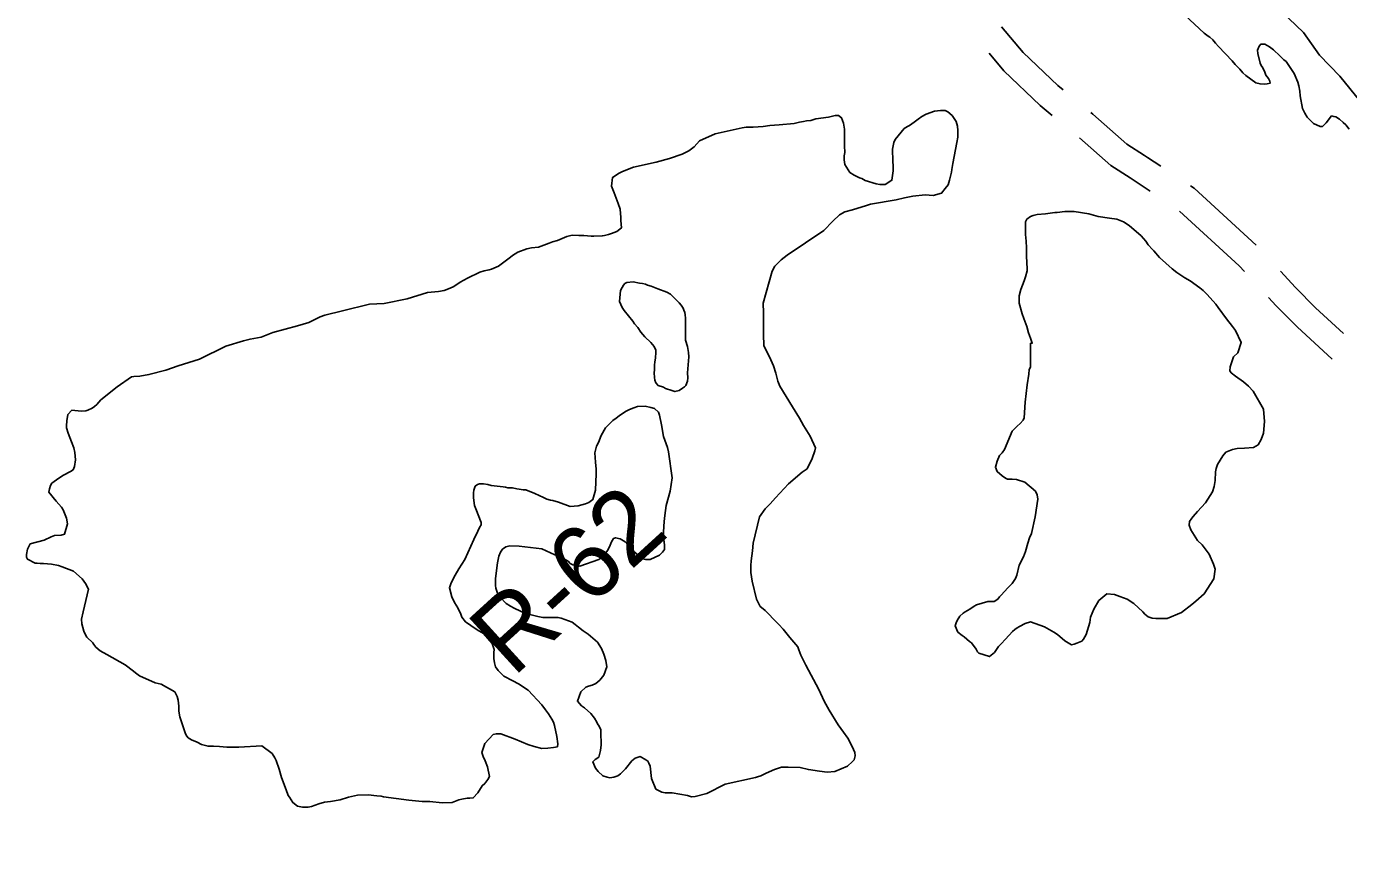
# Model space of a CAD drawing. Extents: x 3146026 to 3183936, y 897894 to 923344.
# Drawn here: x 3168209 to 3169699, y 913917 to 914868 of the extents above; entities that cross this region are included whole.
import ezdxf

# ---------------------------------------------------------------- set-up
doc = ezdxf.new("R2010")
doc.units = 0
for name, color, linetype in [('V-RIVR-EDGE', 7, 'Continuous'), ('V-RIVR-RANG-IDEN', 7, 'Continuous'), ('V-ROAD-CNTR', 7, 'Continuous'), ('V-SITE-VEGE', 7, 'Continuous')]:
    doc.layers.add(name, color=color, linetype=linetype)

msp = doc.modelspace()

# ---------------------------------------------------------------- linework, layer by layer
at = {"layer": 'V-RIVR-EDGE'}
msp.add_lwpolyline([(3169615.7, 914892.5), (3169648.5, 914861.1), (3169666.7, 914835.3), (3169689.7, 914811.8), (3169723.3, 914770.1), (3169778.7, 914728.3), (3169829.3, 914676.6), (3169864.6, 914647.2), (3169889.1, 914636.4), (3169914.5, 914620.1), (3169935, 914594.7), (3169971.4, 914552.5), (3170036.7, 914482.2), (3170112.6, 914413.4), (3170200.9, 914326.3), (3170272.5, 914253.2), (3170350.8, 914189.5), (3170416.9, 914133.8), (3170488.1, 914061.5), (3170572.4, 913975.6), (3170668.2, 913886.5)], dxfattribs=at)
at = {"layer": 'V-ROAD-CNTR'}
for points in [[(3169377.9, 914796.2), (3169371.9, 914801.1), (3169332.8, 914838.4), (3169308.1, 914867.6)], [(3169365.4, 914767.6), (3169352, 914778.6), (3169310.9, 914817.8), (3169294.2, 914837.6)], [(3169488, 914710.2), (3169472.9, 914720.1), (3169469.3, 914722.4), (3169449.4, 914735.2), (3169411.1, 914768.9), (3169408.8, 914770.8)], [(3169475.9, 914682.2), (3169456.5, 914695), (3169453.1, 914697.2), (3169431.3, 914711.2), (3169396.1, 914742.1)], [(3169595.4, 914621.1), (3169525.4, 914685.4), (3169521.3, 914688.1)], [(3169582.1, 914591.6), (3169576.2, 914598), (3169509, 914659.7)], [(3169693.9, 914521.6), (3169662.3, 914550.6), (3169639.7, 914573.5), (3169622.8, 914591.9)], [(3169681.1, 914492.7), (3169641.5, 914529), (3169618, 914552.8), (3169609.3, 914562.2)]]:
    msp.add_lwpolyline(points, dxfattribs=at)
at = {"layer": 'V-SITE-VEGE'}
for points in [[(3169493.3, 914901), (3169536.7, 914860.4), (3169541, 914856.9), (3169543, 914855.8), (3169546.5, 914852.7), (3169549.6, 914849.1), (3169552.8, 914845.2), (3169568.4, 914828.9), (3169571.5, 914825), (3169577, 914819.5), (3169580.2, 914815.6), (3169583.7, 914812.5), (3169595, 914804.3), (3169599.7, 914803.1), (3169604.4, 914802.7), (3169607.5, 914803.1), (3169611, 914803.9), (3169610.6, 914806.3), (3169609.1, 914809), (3169606.3, 914812.9), (3169605.2, 914816.4), (3169602.8, 914821.1), (3169600.8, 914823.8), (3169599.7, 914826.6), (3169597.3, 914837.5), (3169596.9, 914841), (3169598.5, 914845.7), (3169600.4, 914847.7), (3169605.1, 914847.7), (3169610.2, 914844.9), (3169614.9, 914841.4), (3169621.9, 914834.8), (3169626.6, 914830.1), (3169629, 914828.2), (3169638, 914814.9), (3169642.3, 914805.2), (3169643.5, 914800.9), (3169644.6, 914795), (3169645, 914789.5), (3169647.4, 914775.5), (3169650.2, 914770), (3169652.9, 914765.7), (3169655.3, 914763), (3169659.9, 914758.3), (3169667.4, 914755.2), (3169670.1, 914755.2), (3169674, 914759.1), (3169680.3, 914766.9), (3169683, 914766.5), (3169684.9, 914765.8), (3169689.2, 914763.4), (3169693.5, 914759.5), (3169696.3, 914756.8), (3169700.2, 914752.1)], [(3169085.2, 914418), (3169080.5, 914426.2), (3169072.7, 914439.1), (3169058.2, 914462.1), (3169056.3, 914467.9), (3169053.9, 914476.9), (3169051.1, 914485.1), (3169048.4, 914492.1), (3169040.2, 914508.2), (3169039.8, 914520.7), (3169040.1, 914528.9), (3169040.1, 914544.9), (3169039.7, 914555.8), (3169049.8, 914591.8), (3169052.9, 914597.6), (3169059.9, 914604.7), (3169066.6, 914609.8), (3169107.9, 914637.6), (3169118.1, 914648.2), (3169125.5, 914655.6), (3169131.7, 914658.7), (3169140.3, 914661.1), (3169155.9, 914665.8), (3169160.6, 914667.4), (3169189.5, 914672.5), (3169198.9, 914674.5), (3169208.3, 914676.4), (3169222.3, 914678), (3169231.3, 914677.3), (3169240.7, 914680), (3169244.6, 914685.1), (3169248.1, 914689.4), (3169249.6, 914694.5), (3169252, 914703.5), (3169252.4, 914706.6), (3169253.5, 914713.2), (3169257.8, 914737.1), (3169258.9, 914742.9), (3169258.9, 914750.4), (3169258.5, 914755.4), (3169257.3, 914760.5), (3169252.6, 914767.5), (3169247.9, 914771.4), (3169244.8, 914773), (3169239.3, 914773), (3169232.7, 914772.2), (3169223.3, 914769.1), (3169218.6, 914766.3), (3169214.4, 914763.2), (3169209.7, 914760), (3169204.6, 914756.1), (3169202.3, 914755), (3169198.4, 914752.6), (3169188.2, 914740.5), (3169186.7, 914737), (3169185.5, 914729.5), (3169185.5, 914724.4), (3169185.9, 914721.3), (3169186.3, 914704.9), (3169184.8, 914694.4), (3169177, 914689.7), (3169171.1, 914689.7), (3169166.8, 914690.4), (3169154.7, 914694.3)], [(3169154.7, 914694.3), (3169150.8, 914696.3), (3169148.1, 914697), (3169146.1, 914698.2), (3169142.2, 914700.2), (3169137.1, 914703.3), (3169131.6, 914712.2), (3169130.8, 914717.3), (3169130.8, 914722), (3169131.6, 914725.9), (3169131.2, 914733.3), (3169131.2, 914752.1), (3169130, 914758.7), (3169129.2, 914761.9), (3169128, 914765), (3169124.5, 914767.3), (3169120.6, 914767.3), (3169113.2, 914765.7), (3169099.1, 914763.8), (3169093.3, 914761.8), (3169088.6, 914761.4), (3169085, 914760.6), (3169080.4, 914759.8), (3169074.5, 914758.6), (3169057.7, 914757), (3169047.2, 914756.2), (3169039.7, 914755.1), (3169028.4, 914754.3), (3169020.6, 914754.2), (3169015.9, 914753.5), (3168985.4, 914746.8), (3168967.9, 914738.9), (3168962, 914732.3), (3168955.8, 914727.6), (3168948.4, 914723.7), (3168933.9, 914718.9), (3168919.1, 914715), (3168893.3, 914709.1), (3168881.2, 914704.4), (3168877.3, 914702.4), (3168869.9, 914697.7), (3168868.7, 914687.6), (3168871.5, 914680.2), (3168876.2, 914668.4), (3168878.5, 914661.8), (3168879, 914652.4), (3168879, 914648.9), (3168879.8, 914640.7), (3168874.7, 914636.8), (3168868.8, 914634.4), (3168865.3, 914633.3), (3168860.6, 914632.1), (3168858.3, 914631.7), (3168848.9, 914631.3), (3168845.8, 914631.3), (3168837.6, 914632), (3168831.7, 914632), (3168824.3, 914632.4), (3168818.4, 914631.2), (3168807.9, 914626.5), (3168802, 914624.9), (3168798.5, 914623.4), (3168786.4, 914619.1), (3168778.6, 914618.3), (3168773.1, 914617.1), (3168763, 914613.5), (3168757.1, 914609.6), (3168754.8, 914607.7), (3168741.1, 914597.5), (3168733.3, 914594), (3168730.6, 914593.6), (3168725.1, 914592.4), (3168720.1, 914590.8), (3168706.4, 914584.2), (3168698.2, 914579.4), (3168690.8, 914574.7), (3168686.9, 914572.8), (3168680.2, 914570), (3168673.6, 914568.9), (3168661.1, 914567.7), (3168638.5, 914560.6), (3168612.3, 914555.5), (3168595.9, 914554.7), (3168565.4, 914547.2), (3168545.5, 914542.5), (3168540.4, 914540.5), (3168527.5, 914534.2), (3168514.7, 914530.3), (3168486.9, 914522.8), (3168473.7, 914517.7), (3168461.2, 914515.4), (3168453.7, 914513.4), (3168433.8, 914507.5), (3168404.2, 914492.6), (3168380.3, 914485.1), (3168366.3, 914480.4), (3168347.2, 914475.3), (3168337, 914473.7), (3168330.4, 914473.3), (3168327.6, 914472.9), (3168311.6, 914461.6)], [(3169548.9, 914255.9), (3169547.3, 914261.7), (3169542.2, 914272.7), (3169534.4, 914283.2), (3169529.3, 914288.3), (3169521.8, 914300.4), (3169519.9, 914305.4), (3169520.3, 914309.7), (3169522.6, 914313.6), (3169524.2, 914315.2), (3169529.2, 914321.1), (3169538.2, 914330.9), (3169546, 914343), (3169547.9, 914349.2), (3169549.1, 914355.9), (3169549.5, 914365.6), (3169550.2, 914369.6), (3169551.8, 914373.9), (3169557.6, 914383.6), (3169561.1, 914387.9), (3169568.6, 914390.7), (3169574, 914391.9), (3169582.2, 914392.3), (3169592.4, 914393.1), (3169597.5, 914396.2), (3169601, 914402.1), (3169603.7, 914409.1), (3169604.8, 914422.4), (3169603.7, 914436.5), (3169591.9, 914456.8), (3169586.8, 914462.2), (3169580.9, 914467.3), (3169571.9, 914473.5), (3169567.2, 914477.4), (3169565.7, 914479.4), (3169566.1, 914484.1), (3169569.9, 914495.4), (3169574.6, 914499.7), (3169578.5, 914511.4), (3169571.9, 914525.1), (3169568.7, 914529.4), (3169561.7, 914538), (3169552.3, 914550.8), (3169549.9, 914554.7), (3169540.1, 914565.7), (3169535.4, 914570.3), (3169531.9, 914573.1), (3169521, 914580.9), (3169514.7, 914584.4), (3169505.7, 914590.6), (3169500.6, 914594.5), (3169486.5, 914607.4), (3169479.9, 914614.8), (3169478.3, 914616.3), (3169473.6, 914621.8), (3169470.9, 914625.7), (3169465.8, 914631.6), (3169452.1, 914643.6), (3169445.8, 914647.5), (3169438.4, 914650.7), (3169429.8, 914651.8), (3169417.3, 914653.7), (3169406.8, 914656.5), (3169390, 914659.2), (3169379.8, 914659.2), (3169370.8, 914658), (3169368.5, 914658), (3169357.9, 914656.4), (3169348.5, 914656), (3169343.9, 914654.8), (3169341.1, 914653.6), (3169336.8, 914650.5), (3169335.3, 914647.4), (3169335.3, 914633.3), (3169336.1, 914625.9), (3169336.5, 914618.4), (3169336.5, 914608.7), (3169337.3, 914594.6), (3169337.3, 914592.3), (3169335.4, 914585.6), (3169333.8, 914580.9), (3169329.9, 914571.2), (3169328, 914564.1), (3169328, 914555.9), (3169331.5, 914543.8), (3169333.5, 914538.7), (3169336.7, 914529.4), (3169338.6, 914522.3), (3169341, 914516.5), (3169342.9, 914510.6), (3169341, 914510.6), (3169341, 914483.7)], [(3169341, 914483.7), (3169339.5, 914480.9), (3169339.1, 914475.9), (3169337.2, 914463.7), (3169334.8, 914444.2), (3169333.7, 914426.6), (3169332.5, 914423.9), (3169329.4, 914420), (3169325.9, 914417.2), (3169320.4, 914411.4), (3169311.5, 914391), (3169308.8, 914387.1), (3169306, 914384), (3169303.3, 914377.7), (3169301.4, 914371.1), (3169303.3, 914366), (3169308.8, 914361.3), (3169312.7, 914358.6), (3169315.1, 914357.4), (3169320.2, 914357.4), (3169325.2, 914357.1), (3169334.6, 914353.9), (3169346.7, 914343.8), (3169348.3, 914339.9), (3169349.1, 914334.8), (3169346, 914314.9), (3169342.1, 914296.1), (3169339.8, 914291.1), (3169337.9, 914285.2), (3169335.1, 914275.8), (3169333.2, 914270), (3169328.1, 914260.6), (3169325.4, 914249.2), (3169323.9, 914245.3), (3169320.4, 914239.8), (3169315.3, 914234.8), (3169307.9, 914226.5), (3169305.9, 914224.6), (3169304, 914222.2), (3169300.1, 914219.5), (3169293, 914219.5), (3169280.2, 914215.9), (3169277.4, 914214.4), (3169272.7, 914210.9), (3169267.3, 914207.7), (3169264.9, 914206.2), (3169261.4, 914203), (3169258.3, 914197.9), (3169257.1, 914195.6), (3169256, 914192.1), (3169259.1, 914185), (3169263.8, 914181.1), (3169266.2, 914179.6), (3169272, 914174.5), (3169274.4, 914173), (3169279.8, 914165.9), (3169281, 914162.8), (3169282.6, 914161.3), (3169294.7, 914157.4), (3169300.2, 914162.1), (3169302.5, 914165.2), (3169304.8, 914168.7), (3169308, 914171.8), (3169312.6, 914176.9), (3169320.8, 914185.5), (3169323.2, 914187.9), (3169325.9, 914189.8), (3169328.6, 914191.4), (3169334.9, 914194.6), (3169341.1, 914196.5), (3169356.8, 914191.1), (3169367.3, 914184.8), (3169371.2, 914182.1), (3169379.5, 914175.1), (3169387.3, 914170.8), (3169390, 914171.2), (3169393.1, 914172.4), (3169398.6, 914174.7), (3169400.6, 914177.1), (3169403.7, 914182.2), (3169407.9, 914195.9), (3169408.7, 914201.7), (3169412.2, 914210.7), (3169418.1, 914220.5), (3169427, 914228.3), (3169435.6, 914227.2), (3169441.5, 914225.2), (3169449.7, 914222.1), (3169457.5, 914217.4), (3169467.7, 914207.7), (3169469.7, 914205.3), (3169473.6, 914202.2), (3169477.9, 914200.7), (3169482.2, 914200.3), (3169495.1, 914200.3), (3169511.1, 914207), (3169522.8, 914216), (3169527.1, 914219.9), (3169536.8, 914228.1), (3169547.7, 914244.9), (3169548.9, 914255.9)], [(3168311.6, 914461.6), (3168292.9, 914446.7), (3168288.6, 914441.6), (3168285.9, 914439.3), (3168283.1, 914437.3), (3168278.5, 914435.3), (3168276.1, 914434.6), (3168271, 914434.2), (3168260.5, 914435.3), (3168255.8, 914430.2), (3168254.6, 914423.2), (3168254.3, 914417.7), (3168254.3, 914415.4), (3168256.2, 914409.1), (3168259.8, 914399.4), (3168262.5, 914392.7), (3168263.7, 914387.3), (3168264.5, 914379.1), (3168263.3, 914371.6), (3168261.8, 914368.1), (3168259, 914366.2), (3168250.8, 914361.8), (3168245.8, 914358.7), (3168238, 914352.8), (3168236.4, 914350.1), (3168235.2, 914346.6), (3168234.5, 914342.7), (3168242.7, 914332.5), (3168248.6, 914325.9), (3168250.5, 914322.8), (3168254.4, 914313.4), (3168255.6, 914307.2), (3168252.1, 914295.4), (3168248.2, 914294.3), (3168240.8, 914293.9), (3168236.9, 914292.3), (3168229.1, 914288.8), (3168213.5, 914284.4), (3168210.4, 914278.6), (3168209.2, 914272.3), (3168209.2, 914269.6), (3168210.4, 914267.2), (3168219, 914262.6), (3168221.3, 914262.6), (3168224.5, 914262.2), (3168228.4, 914262.2), (3168237.3, 914261.4), (3168245.2, 914259.9), (3168249.5, 914258.7), (3168262.4, 914253.6), (3168272.1, 914245.1), (3168275.7, 914239.6), (3168279.2, 914233.4), (3168273, 914208), (3168271.1, 914199.4), (3168271.5, 914194.3), (3168273.8, 914186.1), (3168274.6, 914184.1), (3168277.3, 914179.4), (3168284, 914172.8), (3168285.2, 914170.9), (3168287.5, 914168.1), (3168292.2, 914163.8), (3168300, 914159.6), (3168320.4, 914147.9), (3168329.8, 914140.9), (3168332.1, 914138.9), (3168336.8, 914135.8), (3168354.4, 914127.6), (3168361, 914126.1), (3168376.3, 914117.5), (3168379, 914112.4), (3168380.2, 914108.1), (3168381, 914101.5), (3168381, 914096), (3168382.2, 914089.4), (3168388.5, 914070.2), (3168390, 914067.5), (3168391.6, 914065.6), (3168395.1, 914063.6), (3168401.8, 914060.9), (3168406.5, 914058.2), (3168413.9, 914056.2), (3168420.2, 914056.2), (3168426.8, 914055.9), (3168435, 914055.1), (3168448.7, 914055.1), (3168474.5, 914056.7), (3168486.2, 914048.1), (3168489.3, 914043.1), (3168490.5, 914040.3), (3168494, 914030.6), (3168496.8, 914021.2), (3168501.9, 914007.2), (3168504.2, 914000.9), (3168505.8, 913999), (3168509.3, 913992.7), (3168514.8, 913988.8), (3168520.3, 913987.7), (3168526.9, 913987.7), (3168530.4, 913988.4)], [(3168795.9, 914335), (3168799.8, 914333.9), (3168802.5, 914333.5), (3168808.8, 914331.6), (3168822.1, 914326.5), (3168831.1, 914327.3), (3168839.3, 914329.7), (3168843.2, 914331.2), (3168847.5, 914334.4), (3168850.6, 914344.9), (3168851.3, 914363.3), (3168851.3, 914368.7), (3168850.5, 914376.6), (3168849.7, 914387.1), (3168851.7, 914394.5), (3168854, 914398.8), (3168857.1, 914406.6), (3168861.8, 914415.3), (3168870, 914423.5), (3168873.9, 914426.2), (3168877.4, 914429), (3168884.4, 914433.7), (3168889.1, 914436), (3168893.8, 914438), (3168898.1, 914439.5), (3168906.7, 914439.6), (3168912.9, 914438.4), (3168917.2, 914437.2), (3168921.5, 914432.9), (3168922.7, 914429.4), (3168925.1, 914418.5), (3168927.4, 914405.6), (3168931.8, 914393.1), (3168932.9, 914388.4), (3168936.9, 914359.1), (3168934.6, 914343.9), (3168930.3, 914327.9), (3168928.8, 914316.5), (3168928, 914309.5), (3168927.2, 914298.2), (3168927.2, 914292.3), (3168928.4, 914282.9), (3168928.4, 914278.2), (3168926.1, 914275.1), (3168922.6, 914271.6), (3168912.4, 914266.9), (3168907, 914266.9), (3168903.8, 914267.6), (3168899.1, 914271.2), (3168893.3, 914276.2), (3168883.9, 914286.8), (3168878.4, 914290.3), (3168873.3, 914291.4), (3168871, 914290.6), (3168868.6, 914286.7), (3168866.3, 914281.3), (3168864, 914277), (3168858.9, 914269.9), (3168854.2, 914266.8), (3168833.1, 914259.3), (3168829.2, 914259.7), (3168824.9, 914260.9), (3168822.2, 914262.4), (3168819.8, 914264.8), (3168809.3, 914270.6), (3168804.6, 914272.2), (3168790.1, 914278.8), (3168764.7, 914281.9), (3168754.2, 914282.2), (3168749.5, 914281.1), (3168745.6, 914278.3), (3168743.6, 914275.2), (3168741.7, 914270.5), (3168740.2, 914263.1), (3168737.8, 914245.5), (3168737.9, 914237.7), (3168738.2, 914234.5), (3168740.2, 914228.7), (3168742.6, 914224.8), (3168750, 914217.4), (3168754.7, 914214.3), (3168759, 914211.9), (3168766, 914208.4), (3168770.7, 914206.5), (3168785.6, 914202.6), (3168791.4, 914201.4), (3168808.2, 914201.5), (3168812.1, 914200.7), (3168824.3, 914196), (3168827.8, 914193.7), (3168831.3, 914190.6), (3168836.8, 914186.3), (3168842.3, 914182.8), (3168852.8, 914173.8), (3168857.5, 914166.4), (3168859.9, 914160.1), (3168862.2, 914153.1), (3168863.4, 914145.7), (3168859.9, 914136.3), (3168855.6, 914130.8), (3168850.9, 914126.9)], [(3168850.9, 914126.9), (3168846.7, 914125), (3168842.8, 914124.2), (3168839.6, 914123), (3168834.2, 914117.5), (3168830.3, 914107), (3168835, 914101.9), (3168838.1, 914099.5), (3168845.5, 914093.3), (3168849.5, 914087.8), (3168852.2, 914083.5), (3168853, 914081.6), (3168854.9, 914078.9), (3168856.5, 914074.6), (3168856.5, 914068.3), (3168856.9, 914061.7), (3168856.9, 914057.8), (3168856.2, 914051.5), (3168854.2, 914044.1), (3168850.3, 914041.4), (3168847.6, 914038.6), (3168850.7, 914031.6), (3168853.5, 914027.7), (3168858.9, 914023), (3168863.6, 914021.4), (3168866.8, 914020.7), (3168871.4, 914021.5), (3168875.7, 914023), (3168878.9, 914025), (3168884.3, 914030.9), (3168891.7, 914039.9), (3168895.2, 914043), (3168901.1, 914044.6), (3168907.4, 914041.1), (3168909.7, 914039.5), (3168910.9, 914037.2), (3168912.1, 914034), (3168913.6, 914020), (3168918.7, 914007.9), (3168925.4, 914004.4), (3168929.3, 914003.6), (3168937.1, 914003.6), (3168954.3, 914000.9), (3168959, 913999.3), (3168962.9, 913999.7), (3168976.2, 914002.9), (3168996.9, 914013.5), (3169030.8, 914021), (3169033.2, 914021.7), (3169037.1, 914022.9), (3169042.9, 914026.1), (3169052.3, 914030), (3169060.1, 914032.7), (3169067.9, 914032.7), (3169081.2, 914032.4), (3169090.6, 914030), (3169103.1, 914028.1), (3169111.7, 914027), (3169120.3, 914027.8), (3169134.7, 914034), (3169140.2, 914039.1), (3169142.2, 914041.1), (3169143.3, 914045.4), (3169142.9, 914049.3), (3169139.8, 914055.9), (3169135.1, 914065.3), (3169130, 914072.3), (3169124.1, 914080.5), (3169113.9, 914096.9), (3169108.4, 914107), (3169102.2, 914120.3), (3169087.7, 914147.6), (3169082.2, 914159), (3169079.8, 914164.8), (3169078.6, 914168.3), (3169069.6, 914178.9), (3169062.2, 914188.2), (3169057.1, 914193.7), (3169055.2, 914195.6), (3169041.9, 914209.3), (3169039.5, 914211.2), (3169036.4, 914214), (3169032.1, 914222.2), (3169027.3, 914242.5), (3169025.8, 914252.2), (3169025.7, 914260), (3169026.1, 914265.5), (3169027.7, 914276.5), (3169028.4, 914285.1), (3169035.4, 914314.8), (3169042, 914324.1), (3169047.5, 914329.6), (3169053.4, 914336.3), (3169068.2, 914352.3), (3169083.4, 914365.2), (3169089.2, 914369.2), (3169094.7, 914380.9), (3169097.8, 914389.5), (3169098.6, 914392.6), (3169092.7, 914405.9), (3169085.2, 914418)], [(3168530.4, 913988.4), (3168538.6, 913991.2), (3168545.3, 913993.2), (3168551.9, 913994), (3168562.9, 913995.9), (3168572.2, 913998.7), (3168582.4, 914001), (3168594.5, 914001.5), (3168604.3, 914000.3), (3168608.9, 913999.9), (3168611.7, 913999.1), (3168640.2, 913995.3), (3168655.1, 913994.1), (3168664, 913993.8), (3168677.7, 913992.6), (3168689, 913993), (3168696.5, 913995.8), (3168700, 913996.6), (3168705.8, 913997.7), (3168709, 913997.7), (3168712.9, 913998.1), (3168717.9, 914003.6), (3168723, 914011.8), (3168725.7, 914014.2), (3168729.2, 914018.9), (3168731.2, 914022), (3168728.8, 914032.9), (3168726.1, 914040), (3168724.1, 914044.7), (3168722.6, 914049.3), (3168725.7, 914059.5), (3168735.4, 914069.7), (3168738.5, 914070.1), (3168744, 914070.1), (3168760, 914064.2), (3168774.5, 914058.4), (3168781.5, 914056.1), (3168790.1, 914053.7), (3168796.8, 914054.2), (3168803.4, 914054.9), (3168807.7, 914055.7), (3168808.1, 914058.9), (3168806.9, 914067.1), (3168804.5, 914079.6), (3168803.4, 914083.5), (3168801.4, 914087), (3168797.5, 914092.8), (3168794.4, 914097.5), (3168790, 914103), (3168774.8, 914119.4), (3168763.8, 914126.8), (3168757.6, 914129.9), (3168747.4, 914135.3), (3168740.8, 914141.6), (3168738, 914145.9), (3168736.8, 914150.2), (3168736, 914155.2), (3168736, 914161.9), (3168736.4, 914165.4), (3168734.1, 914172), (3168729.4, 914177.9), (3168724.3, 914183.3), (3168719.2, 914186.5), (3168716.1, 914188.4), (3168703.9, 914196.6), (3168700, 914201.7), (3168698.8, 914205.2), (3168695.3, 914212.2), (3168691.8, 914218.4), (3168688.6, 914224.7), (3168685.9, 914234.8), (3168687.8, 914240.7), (3168692.5, 914249.3), (3168696.4, 914256.4), (3168703.4, 914266.9), (3168713.5, 914289.2), (3168717.8, 914298.6), (3168719.8, 914302.9), (3168721.7, 914306), (3168721.7, 914308.4), (3168715.8, 914324), (3168714.3, 914327.9), (3168713.1, 914336.5), (3168713.1, 914341.9), (3168713.4, 914345.1), (3168715, 914349.4), (3168717.7, 914351.3), (3168719.7, 914352.1), (3168724.4, 914352.1), (3168729.1, 914351.3), (3168733, 914350.2), (3168746.6, 914348.6), (3168749, 914348.3), (3168751.7, 914347.5), (3168757.2, 914347.5), (3168761.9, 914346.7), (3168769.3, 914345.2), (3168772, 914345.2), (3168782.2, 914341.3), (3168792, 914336.6), (3168795.9, 914335)]]:
    msp.add_lwpolyline(points, dxfattribs=at)
msp.add_lwpolyline([(3168954.2, 914468), (3168952.3, 914463.1), (3168951, 914461.5), (3168948.7, 914460.2), (3168945.1, 914457.2), (3168940.2, 914456.2), (3168936.6, 914457.2), (3168929.4, 914459.8), (3168927.4, 914461.1), (3168921.2, 914463), (3168918.6, 914466), (3168917.6, 914468.9), (3168917.3, 914472.2), (3168916.9, 914477.4), (3168917.3, 914480.7), (3168917.2, 914486.3), (3168917.6, 914489.5), (3168918.2, 914494.1), (3168918.5, 914500.3), (3168918.5, 914502.9), (3168916.6, 914506.9), (3168914.9, 914509.2), (3168913, 914511.4), (3168906.4, 914518), (3168901.8, 914523.2), (3168898.2, 914528.4), (3168894.6, 914532.7), (3168892.6, 914535.6), (3168883.1, 914547.7), (3168880.8, 914551), (3168877.6, 914557.8), (3168878.8, 914570.2), (3168880.5, 914573.5), (3168882.1, 914576.1), (3168883.7, 914578.1), (3168886, 914579.1), (3168892.9, 914579.8), (3168900.1, 914578.5), (3168903.4, 914578.1), (3168907, 914577.2), (3168909.2, 914576.2), (3168913.5, 914574.9), (3168921, 914572), (3168931.2, 914568.4), (3168935.1, 914566.1), (3168944.9, 914556.3), (3168947.2, 914553.7), (3168949.5, 914550.1), (3168950.2, 914547.8), (3168951.2, 914545.5), (3168951.5, 914542.6), (3168952.2, 914539), (3168952.2, 914514.1), (3168954.2, 914506.9), (3168955.5, 914500.1), (3168955.8, 914495.2), (3168954.2, 914477.2), (3168954.6, 914471.6)], close=True, dxfattribs=at)

# ---------------------------------------------------------------- texts
at = {"layer": 'V-RIVR-RANG-IDEN'}
msp.add_text('R-62  ', height=83, rotation=42.3662, dxfattribs=at).set_placement((3168757.6, 914133.1))

doc.saveas('drawing.dxf')
